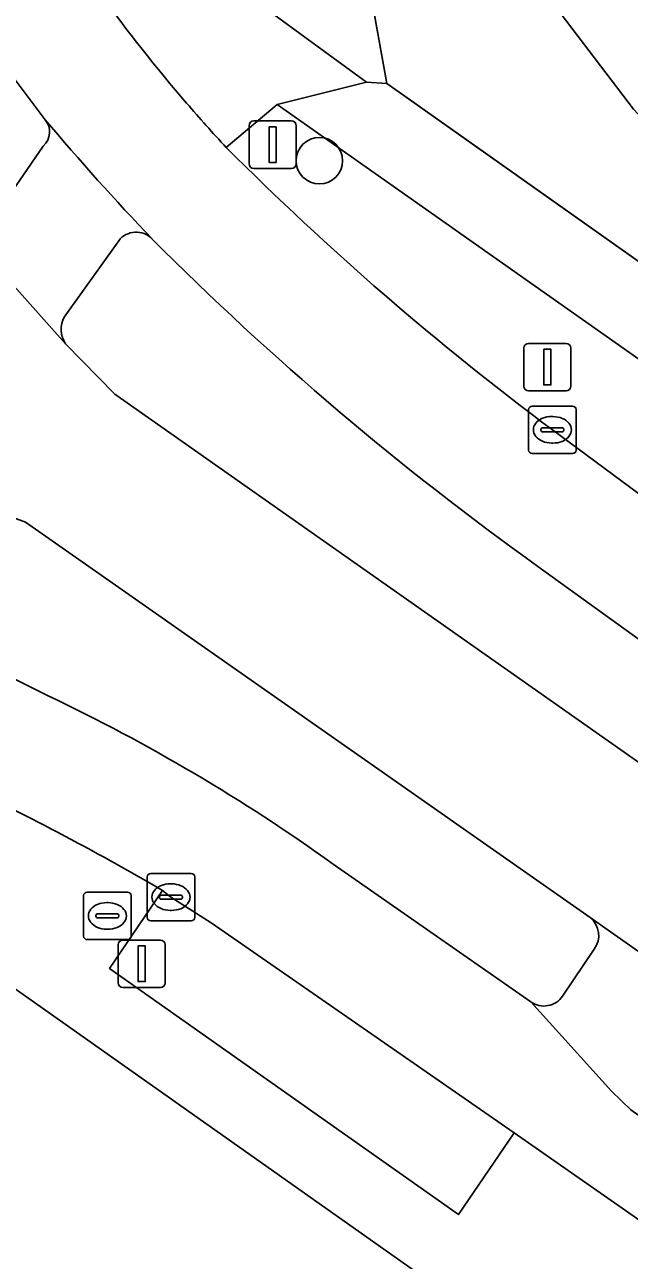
# Model space of a CAD drawing. Extents: x 155018 to 156648, y 383979 to 385733.
# Drawn here: x 155421 to 155433.74, y 385267.77 to 385293.79 of the extents above; entities that cross this region are included whole.
import ezdxf

# ---------------------------------------------------------------- set-up
doc = ezdxf.new("R2010")
doc.units = 0
for name, color, linetype in [('IMGEO_Berm_groen', 7, 'Continuous'), ('IMGEO_Boom', 7, 'Continuous'), ('IMGEO_Erf', 7, 'Continuous'), ('IMGEO_Groenvoorziening', 7, 'Continuous'), ('IMGEO_Hek', 7, 'Continuous'), ('IMGEO_Kolk', 7, 'Continuous'), ('IMGEO_Lichtmast', 7, 'Continuous'), ('IMGEO_OVBaan_gesloten', 7, 'Continuous'), ('IMGEO_Parkeervlak_open', 7, 'Continuous'), ('IMGEO_Rijbaan_lokaal_gesloten', 7, 'Continuous'), ('IMGEO_Rioolput', 7, 'Continuous'), ('IMGEO_Verkeersbordpaal', 7, 'Continuous'), ('IMGEO_Verkeerseiland_gesloten', 7, 'Continuous'), ('IMGEO_Voetpad_open', 7, 'Continuous')]:
    doc.layers.add(name, color=color, linetype=linetype)

msp = doc.modelspace()

# ---------------------------------------------------------------- linework, layer by layer
at = {"layer": 'IMGEO_Berm_groen'}
for points in [[(155427.198, 385291.493), (155426.319, 385292.112), (155425.248, 385291.204)], [(155432.118, 385285.259), (155435.045, 385283.096), (155438.644, 385280.583), (155439.994, 385282.488), (155427.198, 385291.493)]]:
    msp.add_lwpolyline(points, dxfattribs=at)
msp.add_lwpolyline([(155426.551, 385273.752), (155424.93, 385274.875), (155424.084, 385275.418), (155423.903, 385275.559), (155422.792, 385273.916), (155430.142, 385268.734), (155431.311, 385270.455)], close=True, dxfattribs=at)
msp.add_arc((155469.468, 385335.363), 62.493, 224.96005, 233.29697, dxfattribs=at)
at = {"layer": 'IMGEO_Boom'}
msp.add_circle((155427.21, 385290.926), 0.489, dxfattribs=at)
at = {"layer": 'IMGEO_Erf'}
msp.add_lwpolyline([(155487.807, 385226.648), (155454.592, 385250), (155443.177, 385257.98), (155436.277, 385262.901), (155435.813, 385263.317), (155435.607, 385263.049), (155430.291, 385266.788), (155418.525, 385275.088), (155416.844, 385276.273), (155386.674, 385271.073)], dxfattribs=at)
at = {"layer": 'IMGEO_Groenvoorziening'}
msp.add_lwpolyline([(155426.273, 385305.675), (155424.538, 385315.333), (155424.238, 385315.028), (155422.668, 385309.657), (155424.961, 385294.949), (155425.912, 385294.253), (155428.2, 385292.58), (155428.63, 385292.551), (155427.798, 385297.182), (155426.858, 385302.42)], close=True, dxfattribs=at)
msp.add_lwpolyline([(155427.798, 385297.182), (155428.63, 385292.551), (155429.317, 385292.065), (155432.792, 385289.61), (155437.67, 385286.163), (155440.993, 385283.815), (155441.88, 385285.09), (155440.779, 385285.872), (155438.576, 385287.436), (155436.082, 385289.598), (155433.825, 385292.008), (155431.832, 385294.639)], dxfattribs=at)
at = {"layer": 'IMGEO_Hek'}
msp.add_lwpolyline([(155440.926, 385283.862), (155428.63, 385292.551), (155423.582, 385320.659)], dxfattribs=at)
at = {"layer": 'IMGEO_Kolk'}
for p, q in [((155431.617, 385284.833), (155431.617, 385285.685)), ((155431.692, 385285.759), (155432.544, 385285.759)), ((155432.618, 385285.685), (155432.618, 385284.833)), ((155431.919, 385285.302), (155432.317, 385285.302)), ((155432.105, 385285.539), (155432.13, 385285.539)), ((155431.876, 385285.253), (155431.876, 385285.265)), ((155432.314, 385285.216), (155431.916, 385285.216)), ((155432.36, 385285.265), (155432.36, 385285.253)), ((155432.128, 385284.979), (155432.103, 385284.979)), ((155432.544, 385284.759), (155431.692, 385284.759)), ((155423.658, 385275.918), (155424.51, 385275.918)), ((155423.583, 385274.992), (155423.583, 385275.844)), ((155424.071, 385275.698), (155424.096, 385275.698)), ((155424.584, 385275.844), (155424.584, 385274.992)), ((155423.842, 385275.412), (155423.842, 385275.424)), ((155423.885, 385275.461), (155424.283, 385275.461)), ((155424.326, 385275.424), (155424.326, 385275.412)), ((155424.28, 385275.375), (155423.882, 385275.375)), ((155424.094, 385275.138), (155424.069, 385275.138)), ((155424.51, 385274.918), (155423.658, 385274.918))]:
    msp.add_line(p, q, dxfattribs=at)
for points in [[(155431.617, 385284.833), (155431.617, 385285.685)], [(155431.692, 385285.759), (155432.544, 385285.759)], [(155432.618, 385285.685), (155432.618, 385284.833)], [(155432.544, 385284.759), (155431.692, 385284.759)], [(155423.658, 385275.918), (155424.51, 385275.918)], [(155423.583, 385274.992), (155423.583, 385275.844)], [(155424.584, 385275.844), (155424.584, 385274.992)], [(155424.51, 385274.918), (155423.658, 385274.918)]]:
    msp.add_lwpolyline(points, dxfattribs=at)
for centre, radius, start, end in [((155431.694, 385285.683), 0.0765, 91.552, 178.448), ((155431.694, 385285.683), 0.0765, 91.552, 178.448), ((155432.542, 385285.683), 0.0765, 1.552, 88.448), ((155432.542, 385285.683), 0.0765, 1.552, 88.448), ((155431.916, 385285.262), 0.0403, 85.8775, 175.7526), ((155432.321, 385285.264), 0.0386, 1.7309, 96.639), ((155431.913, 385285.252), 0.0366, 178.938, 274.7102), ((155432.317, 385285.259), 0.043, 264.8664, 352.4533), ((155431.694, 385284.835), 0.0765, 181.552, 268.448), ((155431.694, 385284.835), 0.0765, 181.552, 268.448), ((155432.542, 385284.835), 0.0765, 271.552, 358.448), ((155432.542, 385284.835), 0.0765, 271.552, 358.448), ((155423.66, 385275.842), 0.0765, 91.552, 178.448), ((155423.66, 385275.842), 0.0765, 91.552, 178.448), ((155424.508, 385275.842), 0.0765, 1.552, 88.448), ((155424.508, 385275.842), 0.0765, 1.552, 88.448), ((155423.882, 385275.421), 0.0403, 85.8775, 175.7526), ((155423.879, 385275.411), 0.0366, 178.938, 274.7102), ((155424.283, 385275.418), 0.043, 264.8664, 352.4533), ((155424.287, 385275.423), 0.0386, 1.7309, 96.639), ((155423.66, 385274.994), 0.0765, 181.552, 268.448), ((155423.66, 385274.994), 0.0765, 181.552, 268.448), ((155424.508, 385274.994), 0.0765, 271.552, 358.448), ((155424.508, 385274.994), 0.0765, 271.552, 358.448)]:
    msp.add_arc(centre, radius, start, end, dxfattribs=at)
for centre, major_axis, ratio, start_param, end_param in [((155432.104, 385285.259), (-0.387, 0.002), 0.722429, 4.712389, 7.853982), ((155432.129, 385285.259), (-0.39, 0.002), 0.717154, 1.570796, 4.712389), ((155424.07, 385275.418), (-0.387, 0.002), 0.722429, 4.712389, 7.853982), ((155424.095, 385275.418), (-0.39, 0.002), 0.717154, 1.570796, 4.712389)]:
    msp.add_ellipse(centre, major_axis=major_axis, ratio=ratio, start_param=start_param, end_param=end_param, dxfattribs=at)
at = {"layer": 'IMGEO_Lichtmast'}
for p, q in [((155431.517, 385286.179), (155431.517, 385286.979)), ((155431.517, 385286.979), (155431.517, 385286.179)), ((155431.617, 385287.079), (155432.407, 385287.079)), ((155432.407, 385287.079), (155431.617, 385287.079)), ((155432.507, 385286.979), (155432.507, 385286.179)), ((155432.507, 385286.179), (155432.507, 385286.979)), ((155432.407, 385286.079), (155431.617, 385286.079)), ((155431.617, 385286.079), (155432.407, 385286.079)), ((155422.97, 385273.615), (155422.97, 385274.415)), ((155422.97, 385274.415), (155422.97, 385273.615)), ((155423.07, 385274.515), (155423.86, 385274.515)), ((155423.86, 385274.515), (155423.07, 385274.515)), ((155423.96, 385274.415), (155423.96, 385273.615)), ((155423.96, 385273.615), (155423.96, 385274.415)), ((155423.86, 385273.515), (155423.07, 385273.515)), ((155423.07, 385273.515), (155423.86, 385273.515))]:
    msp.add_line(p, q, dxfattribs=at)
for points in [[(155431.937, 385286.954), (155432.087, 385286.954), (155432.087, 385286.204), (155431.937, 385286.204), (155431.937, 385286.954)], [(155423.39, 385274.39), (155423.54, 385274.39), (155423.54, 385273.64), (155423.39, 385273.64), (155423.39, 385274.39)]]:
    msp.add_lwpolyline(points, dxfattribs=at)
for centre, start, end in [((155431.617, 385286.979), 90, 180), ((155431.617, 385286.979), 90, 180), ((155432.407, 385286.979), 0, 90), ((155432.407, 385286.979), 360, 90), ((155431.617, 385286.179), 180, 270), ((155431.617, 385286.179), 180, 270), ((155432.407, 385286.179), 270, 0), ((155432.407, 385286.179), 270, 0), ((155423.07, 385274.415), 90, 180), ((155423.07, 385274.415), 90, 180), ((155423.86, 385274.415), 0, 90), ((155423.86, 385274.415), 360, 90), ((155423.07, 385273.615), 180, 270), ((155423.07, 385273.615), 180, 270), ((155423.86, 385273.615), 270, 0), ((155423.86, 385273.615), 270, 0)]:
    msp.add_arc(centre, 0.1, start, end, dxfattribs=at)
at = {"layer": 'IMGEO_OVBaan_gesloten'}
for points in [[(155445.154, 385270.546), (155434.788, 385277.655), (155422.899, 385286.007), (155421.863, 385287.072), (155419.627, 385289.567)], [(155416.091, 385284.998), (155416.233, 385284.976), (155416.286, 385284.958), (155419.617, 385283.832), (155421.017, 385283.315), (155432.913, 385274.986), (155468.446, 385250), (155481.766, 385240.688)]]:
    msp.add_lwpolyline(points, dxfattribs=at)
at = {"layer": 'IMGEO_Parkeervlak_open'}
msp.add_lwpolyline([(155443.416, 385289.661), (155441.502, 385291.374), (155438.149, 385294.657), (155435.705, 385297.59), (155433.889, 385300.315), (155432.422, 385303.248), (155431.514, 385306.182), (155428.847, 385321.096), (155424.573, 385320.348), (155426.612, 385308.406), (155427.148, 385305.424), (155427.964, 385302.505), (155429.009, 385299.767), (155430.302, 385297.138), (155431.832, 385294.639), (155433.825, 385292.008), (155436.082, 385289.598), (155438.576, 385287.436), (155440.779, 385285.872)], close=True, dxfattribs=at)
at = {"layer": 'IMGEO_Rijbaan_lokaal_gesloten'}
for points in [[(155420.181, 385293.446), (155421.433, 385291.79)], [(155493.172, 385242.502), (155489.698, 385244.901), (155488.829, 385245.509), (155484.453, 385248.574), (155482.416, 385250), (155475.534, 385254.819), (155461.221, 385264.811), (155450.191, 385272.539), (155447.765, 385274.216), (155438.644, 385280.583), (155435.045, 385283.096), (155432.118, 385285.259)], [(155421.499, 385279.658), (155418.065, 385281.363), (155415.055, 385282.873), (155413.489, 385283.561)], [(155431.815, 385282.382), (155435.961, 385279.391), (155436.643, 385278.884), (155437.283, 385279.706), (155439.174, 385278.335), (155444.354, 385274.71), (155449.916, 385270.816), (155455.479, 385266.923), (155462.108, 385262.282), (155469.132, 385257.364), (155476.156, 385252.446), (155482.044, 385248.35), (155486.064, 385245.605), (155490.085, 385242.86), (155494.048, 385240.158), (155495.962, 385239.007), (155497.875, 385237.856), (155499.789, 385236.705), (155501.799, 385235.641), (155503.855, 385234.619), (155505.912, 385233.597), (155507.84, 385232.688)], [(155431.663, 385273.213), (155427.502, 385276.114)], [(155423.903, 385275.559), (155424.084, 385275.418), (155424.93, 385274.875), (155426.551, 385273.752), (155431.311, 385270.455), (155437.905, 385265.859), (155439.338, 385264.844), (155453.681, 385254.836), (155467.265, 385245.326), (155475.085, 385239.875), (155475.915, 385241.101), (155434.968, 385270.089), (155433.769, 385270.941), (155433.364, 385271.333), (155431.663, 385273.213)], [(155481.766, 385240.688), (155468.446, 385250), (155432.913, 385274.986)], [(155432.999, 385274.325), (155432.334, 385273.335)], [(155431.663, 385273.213), (155433.364, 385271.333), (155433.769, 385270.941), (155434.968, 385270.089), (155475.915, 385241.101), (155486.554, 385233.732), (155495.838, 385228.015), (155503.557, 385224.201), (155513.737, 385220.252), (155537.191, 385211.882), (155557.9, 385204.567), (155558.855, 385207.433), (155540.881, 385213.823), (155531.528, 385217.123), (155511.979, 385224.068)]]:
    msp.add_lwpolyline(points, dxfattribs=at)
for centre, radius, start, end in [((155450.076, 385314.261), 33.882, 215.7735, 220.7635), ((155449.122, 385313.388), 32.59, 220.6955, 222.8982), ((155462.418, 385326.296), 53.576, 220.0948, 223.7002), ((155469.468, 385335.363), 62.493, 224.96005, 233.29697), ((155469.038, 385334.494), 64.041, 224.9103, 234.46174), ((155404.722, 385244.385), 39.059, 54.3239, 64.5633), ((155394.789, 385225.657), 57.775, 59.73965, 64.72202), ((155432.615, 385274.611), 0.479, 323.347, 51.4788), ((155431.939, 385273.602), 0.477, 234.6483, 325.9614)]:
    msp.add_arc(centre, radius, start, end, dxfattribs=at)
at = {"layer": 'IMGEO_Rioolput'}
for p, q in [((155422.243, 385274.597), (155422.243, 385275.449)), ((155422.318, 385275.523), (155423.17, 385275.523)), ((155423.244, 385275.449), (155423.244, 385274.597)), ((155422.731, 385275.303), (155422.756, 385275.303)), ((155422.502, 385275.017), (155422.502, 385275.029)), ((155422.94, 385274.98), (155422.542, 385274.98)), ((155422.545, 385275.066), (155422.943, 385275.066)), ((155422.986, 385275.029), (155422.986, 385275.017)), ((155422.754, 385274.743), (155422.729, 385274.743)), ((155423.17, 385274.523), (155422.318, 385274.523))]:
    msp.add_line(p, q, dxfattribs=at)
for points in [[(155422.243, 385274.597), (155422.243, 385275.449)], [(155422.318, 385275.523), (155423.17, 385275.523)], [(155423.244, 385275.449), (155423.244, 385274.597)], [(155423.17, 385274.523), (155422.318, 385274.523)]]:
    msp.add_lwpolyline(points, dxfattribs=at)
for centre, radius, start, end in [((155422.32, 385275.447), 0.0765, 91.552, 178.448), ((155422.32, 385275.447), 0.0765, 91.552, 178.448), ((155423.168, 385275.447), 0.0765, 1.552, 88.448), ((155423.168, 385275.447), 0.0765, 1.552, 88.448), ((155422.542, 385275.026), 0.0403, 85.8775, 175.7526), ((155422.539, 385275.016), 0.0366, 178.938, 274.7102), ((155422.943, 385275.023), 0.043, 264.8664, 352.4533), ((155422.947, 385275.028), 0.0386, 1.7309, 96.639), ((155422.32, 385274.599), 0.0765, 181.552, 268.448), ((155422.32, 385274.599), 0.0765, 181.552, 268.448), ((155423.168, 385274.599), 0.0765, 271.552, 358.448), ((155423.168, 385274.599), 0.0765, 271.552, 358.448)]:
    msp.add_arc(centre, radius, start, end, dxfattribs=at)
for centre, major_axis, ratio, start_param, end_param in [((155422.73, 385275.023), (-0.387, 0.002), 0.722429, 4.712389, 7.853982), ((155422.755, 385275.023), (-0.39, 0.002), 0.717154, 1.570796, 4.712389)]:
    msp.add_ellipse(centre, major_axis=major_axis, ratio=ratio, start_param=start_param, end_param=end_param, dxfattribs=at)
at = {"layer": 'IMGEO_Verkeersbordpaal'}
for p, q in [((155425.729, 385290.864), (155425.729, 385291.664)), ((155425.729, 385291.664), (155425.729, 385290.864)), ((155425.829, 385291.764), (155426.619, 385291.764)), ((155426.619, 385291.764), (155425.829, 385291.764)), ((155426.719, 385291.664), (155426.719, 385290.864)), ((155426.719, 385290.864), (155426.719, 385291.664)), ((155426.619, 385290.764), (155425.829, 385290.764)), ((155425.829, 385290.764), (155426.619, 385290.764))]:
    msp.add_line(p, q, dxfattribs=at)
msp.add_lwpolyline([(155426.149, 385291.639), (155426.299, 385291.639), (155426.299, 385290.889), (155426.149, 385290.889), (155426.149, 385291.639)], dxfattribs=at)
for centre, start, end in [((155425.829, 385291.664), 90, 180), ((155425.829, 385291.664), 90, 180), ((155426.619, 385291.664), 0, 90), ((155426.619, 385291.664), 360, 90), ((155425.829, 385290.864), 180, 270), ((155425.829, 385290.864), 180, 270), ((155426.619, 385290.864), 270, 0), ((155426.619, 385290.864), 270, 0)]:
    msp.add_arc(centre, 0.1, start, end, dxfattribs=at)
at = {"layer": 'IMGEO_Verkeerseiland_gesloten'}
for points in [[(155421.433, 385291.79), (155420.181, 385293.446)], [(155420.327, 385289.686), (155421.394, 385291.235)], [(155422.983, 385289.242), (155421.835, 385287.634)], [(155421.863, 385287.072), (155422.899, 385286.007), (155434.788, 385277.655)], [(155421.017, 385283.315), (155419.617, 385283.832)], [(155432.913, 385274.986), (155421.017, 385283.315)], [(155435.961, 385279.391), (155431.815, 385282.382)], [(155418.065, 385281.363), (155421.499, 385279.658)], [(155427.502, 385276.114), (155431.663, 385273.213)], [(155432.334, 385273.335), (155432.999, 385274.325)]]:
    msp.add_lwpolyline(points, dxfattribs=at)
for centre, radius, start, end in [((155421.123, 385291.533), 0.403, 312.2993, 39.6615), ((155423.35, 385288.956), 0.466, 44.2584, 142.1104), ((155469.038, 385334.494), 64.041, 224.9103, 234.46174), ((155422.303, 385287.376), 0.535, 151.105, 214.5994), ((155404.722, 385244.385), 39.059, 54.3239, 64.5633), ((155432.615, 385274.611), 0.479, 323.347, 51.4788), ((155431.939, 385273.602), 0.477, 234.6483, 325.9614)]:
    msp.add_arc(centre, radius, start, end, dxfattribs=at)
at = {"layer": 'IMGEO_Voetpad_open'}
for points in [[(155425.248, 385291.204), (155426.319, 385292.112), (155428.2, 385292.58), (155425.912, 385294.253), (155424.961, 385294.949), (155422.668, 385309.657), (155424.238, 385315.028), (155424.538, 385315.333), (155424.103, 385317.756), (155423.582, 385320.659), (155423.558, 385320.789), (155423.457, 385320.771), (155423.142, 385322.549), (155422.949, 385323.609), (155423.036, 385323.624), (155423.02, 385323.712), (155422.608, 385326.008), (155421.071, 385334.584)], [(155486.638, 385251.619), (155445.26, 385280.65), (155445.254, 385280.803), (155443.688, 385281.91), (155440.993, 385283.815), (155437.67, 385286.163), (155432.792, 385289.61), (155429.317, 385292.065), (155428.63, 385292.551), (155428.2, 385292.58), (155426.319, 385292.112), (155427.198, 385291.493), (155439.994, 385282.488), (155449.135, 385276.104), (155485.758, 385250.387)], [(155421.394, 385291.235), (155420.327, 385289.686)], [(155419.627, 385289.567), (155421.863, 385287.072)], [(155421.835, 385287.634), (155422.983, 385289.242)], [(155416.844, 385276.273), (155418.525, 385275.088), (155430.291, 385266.788), (155435.607, 385263.049), (155435.813, 385263.317), (155436.277, 385262.901), (155443.177, 385257.98), (155454.592, 385250), (155487.807, 385226.648)], [(155431.311, 385270.455), (155430.142, 385268.734), (155422.792, 385273.916), (155423.903, 385275.559)], [(155488.61, 385227.94), (155484.282, 385230.934), (155474.511, 385237.675), (155464.606, 385244.845), (155457.427, 385249.874), (155453.798, 385252.416), (155436.84, 385264.295), (155437.905, 385265.859), (155431.311, 385270.455)]]:
    msp.add_lwpolyline(points, dxfattribs=at)
for centre, radius, start, end in [((155450.076, 385314.261), 33.882, 215.7735, 220.7635), ((155449.122, 385313.388), 32.59, 220.6955, 222.8982), ((155421.123, 385291.533), 0.403, 312.2993, 39.6615), ((155462.418, 385326.296), 53.576, 220.0948, 223.7002), ((155423.35, 385288.956), 0.466, 44.2584, 142.1104), ((155422.303, 385287.376), 0.535, 151.105, 214.5994), ((155394.789, 385225.657), 57.775, 59.73965, 64.72202)]:
    msp.add_arc(centre, radius, start, end, dxfattribs=at)

doc.saveas('drawing.dxf')
